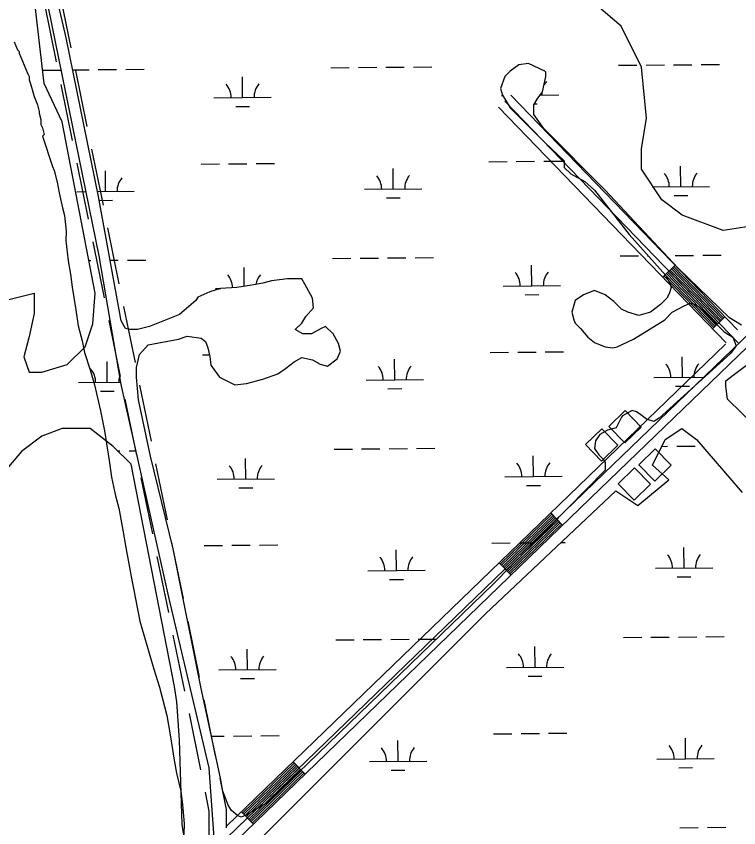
# Model space of a CAD drawing. Extents: x 3568792 to 3606828, y 529143 to 554785.
# Drawn here: x 3584595 to 3585856, y 548633 to 550048 of the extents above; entities that cross this region are included whole.
import ezdxf

# ---------------------------------------------------------------- set-up
doc = ezdxf.new("R2010")
doc.units = 0
for name, color, linetype in [('V-BLDG-OTLN', 7, 'Continuous'), ('V-ROAD-CNTR', 7, 'Continuous'), ('V-SITE-VEGE', 7, 'Continuous'), ('V-WETL-SWMP', 7, 'Continuous')]:
    doc.layers.add(name, color=color, linetype=linetype)

msp = doc.modelspace()

# ---------------------------------------------------------------- linework, layer by layer
at = {"layer": 'V-BLDG-OTLN'}
for points in [[(3585658, 549360.4), (3585629.3, 549332.6), (3585657.1, 549303.9), (3585685.8, 549331.7)], [(3585617.3, 549328.8), (3585588.6, 549301), (3585616.4, 549272.2), (3585645.1, 549300.1)], [(3585710.5, 549293.7), (3585681.8, 549265.9), (3585709.6, 549237.2), (3585738.3, 549265)], [(3585674.3, 549260.5), (3585645.6, 549232.7), (3585673.4, 549204), (3585702.1, 549231.8)]]:
    msp.add_lwpolyline(points, close=True, dxfattribs=at)
at = {"layer": 'V-ROAD-CNTR'}
for p, q in [((3584691.3, 549992.8), (3584671.4, 550090.7)), ((3584665.7, 549968.4), (3584645.7, 550066.3)), ((3584719.3, 549855.6), (3584699.3, 549953.6)), ((3584693.7, 549831.2), (3584673.7, 549929.2)), ((3584747.3, 549718.4), (3584727.3, 549816.4)), ((3584721.6, 549694), (3584701.6, 549792)), ((3584775.2, 549581.2), (3584755.2, 549679.2)), ((3584749.6, 549556.8), (3584729.6, 549654.8)), ((3585723.6, 549592.9), (3585745.2, 549613.8)), ((3584803.2, 549444), (3584783.2, 549542)), ((3585810.5, 549503), (3585832, 549523.9)), ((3584777.5, 549419.6), (3584757.6, 549517.6)), ((3584831.1, 549306.9), (3584811.2, 549404.8)), ((3584805.5, 549282.5), (3584785.5, 549380.4)), ((3584859.1, 549169.7), (3584839.1, 549267.7)), ((3584833.5, 549145.3), (3584813.5, 549243.3)), ((3585527.9, 549181.8), (3585548.8, 549160.2)), ((3584887.1, 549032.5), (3584867.1, 549130.5)), ((3584861.4, 549008.1), (3584841.5, 549106.1)), ((3585438, 549095), (3585458.9, 549073.4)), ((3584915, 548895.3), (3584895.1, 548993.3)), ((3584889.4, 548870.9), (3584869.4, 548968.9)), ((3584943, 548758.1), (3584923, 548856.1)), ((3584917.4, 548733.7), (3584897.4, 548831.7)), ((3585078.4, 548747.6), (3585099.3, 548726)), ((3584988.5, 548660.7), (3585009.4, 548639.1))]:
    msp.add_line(p, q, dxfattribs=at)
for points in [[(3585853.9, 549501.2), (3585458.5, 549910.6)], [(3585834.2, 549478.5), (3585436.9, 549889.7)], [(3585856, 549477.5), (3585447.7, 549900.1)], [(3586137.9, 549750.1), (3585861.2, 549482.5), (3585604, 549234.5), (3584963, 548615.2)], [(3584977.9, 548608.8), (3585614.4, 549223.7), (3585871.6, 549471.7), (3586148.3, 549739.3)], [(3585823.4, 549515.5), (3585736.6, 549605.4)], [(3585825.6, 549517.6), (3585738.7, 549607.5)], [(3585827.7, 549519.7), (3585740.9, 549609.6)], [(3585829.9, 549521.8), (3585743, 549611.7)], [(3585812.6, 549505.1), (3585725.8, 549595)], [(3585814.8, 549507.2), (3585727.9, 549597.1)], [(3585816.9, 549509.3), (3585730.1, 549599.2)], [(3585819.1, 549511.4), (3585732.2, 549601.3)], [(3585821.2, 549513.5), (3585734.4, 549603.4)], [(3584962.1, 548635.2), (3585593.6, 549245.3), (3585833.1, 549476.2)], [(3585440.1, 549092.8), (3585530, 549179.7)], [(3585442.2, 549090.6), (3585532.1, 549177.5)], [(3585444.3, 549088.5), (3585534.2, 549175.3)], [(3585446.4, 549086.3), (3585536.3, 549173.2)], [(3585448.4, 549084.2), (3585538.3, 549171)], [(3585450.5, 549082), (3585540.4, 549168.9)], [(3585452.6, 549079.9), (3585542.5, 549166.7)], [(3585454.7, 549077.7), (3585544.6, 549164.6)], [(3585456.8, 549075.5), (3585546.7, 549162.4)], [(3584990.6, 548658.6), (3585080.5, 548745.4)], [(3584992.7, 548656.4), (3585082.6, 548743.2)], [(3584994.8, 548654.2), (3585084.7, 548741.1)], [(3584996.9, 548652.1), (3585086.8, 548738.9)], [(3584999, 548649.9), (3585088.9, 548736.8)], [(3585001, 548647.8), (3585090.9, 548734.6)], [(3585003.1, 548645.6), (3585093, 548732.5)], [(3585005.2, 548643.4), (3585095.1, 548730.3)], [(3585007.3, 548641.3), (3585097.2, 548728.1)], [(3584962.1, 548632.7), (3584962.1, 548664.5), (3584951, 548719)], [(3584960.7, 548583.6), (3584932.1, 548612.2), (3584932.1, 548661.5), (3584925.3, 548694.6)]]:
    msp.add_lwpolyline(points, dxfattribs=at)
at = {"layer": 'V-SITE-VEGE'}
for p, q in [((3585650.6, 550030.9), (3585588.3, 550084.4)), ((3585686.2, 549959.6), (3585650.6, 550030.9)), ((3585695.1, 549870.5), (3585686.2, 549959.6)), ((3585686.2, 549817), (3585695.1, 549870.5)), ((3585686.2, 549781.4), (3585686.2, 549817)), ((3585721.9, 549727.9), (3585686.2, 549781.4)), ((3585757.5, 549701.2), (3585721.9, 549727.9)), ((3585828.7, 549674.4), (3585757.5, 549701.2)), ((3585944.5, 549692.3), (3585828.7, 549674.4))]:
    msp.add_line(p, q, dxfattribs=at)
msp.add_lwpolyline([(3584591.6, 550003.8), (3584597.4, 549989.4), (3584600.3, 549986.5), (3584600.3, 549983.6), (3584614.8, 549948.8), (3584617.7, 549943.1), (3584617.7, 549937.3), (3584620.6, 549928.6), (3584626.4, 549908.3), (3584632.2, 549893.9), (3584635.1, 549882.3), (3584635.1, 549879.4), (3584638, 549867.8), (3584638, 549859.1), (3584640.9, 549853.3), (3584643.8, 549841.8), (3584641, 549838.9), (3584658.4, 549786.1), (3584661.6, 549779.3), (3584666.9, 549759), (3584670, 549739.9), (3584676.3, 549714), (3584679.4, 549700.4), (3584682.3, 549673.4), (3584682, 549656.6), (3584683.9, 549636.4), (3584685.9, 549621.7), (3584690, 549598.1), (3584693, 549575.6), (3584699.1, 549536.2), (3584703.1, 549508), (3584710.5, 549482.1), (3584714.7, 549461.8), (3584724.3, 549431.3), (3584731.7, 549405.3), (3584742.1, 549360.2), (3584749.4, 549325.3), (3584757.5, 549273.5), (3584761.5, 549244.3), (3584768.8, 549211.6), (3584774.1, 549190.1), (3584781.3, 549151.8), (3584786.4, 549121.4), (3584795.7, 549070.7), (3584811.2, 548993), (3584835.6, 548909.5), (3584845.2, 548877.9), (3584857.8, 548828.3), (3584864, 548794.5), (3584871.1, 548750.6), (3584875.2, 548728), (3584882.5, 548696.5), (3584885.5, 548672.8), (3584888.3, 548640.2), (3584888, 548621.1)], dxfattribs=at)
at = {"layer": 'V-WETL-SWMP'}
for p, q in [((3584682.4, 550010.7), (3584637.1, 550208.7)), ((3584739, 549733.6), (3584682.4, 550010.7)), ((3585144.4, 549958.4), (3585176.4, 549958.7)), ((3585192.4, 549958.8), (3585224.4, 549959.1)), ((3585240.4, 549959.2), (3585272.4, 549959.5)), ((3585288.4, 549959.6), (3585320.4, 549959.9)), ((3585472.3, 549963.6), (3585457.2, 549952.3)), ((3585489.3, 549965.5), (3585472.3, 549963.6)), ((3585517.6, 549952.3), (3585489.3, 549965.5)), ((3585646.3, 549962.6), (3585678.3, 549962.9)), ((3585694.3, 549963), (3585726.3, 549963.3)), ((3585742.3, 549963.4), (3585774.3, 549963.7)), ((3585790.3, 549963.8), (3585822.3, 549964.1)), ((3584642.5, 549954.2), (3584673.1, 549954.4)), ((3584693.8, 549954.6), (3584722.5, 549954.8)), ((3584738.5, 549955), (3584770.5, 549955.2)), ((3584786.5, 549955.4), (3584818.5, 549955.6)), ((3585457.2, 549952.3), (3585447.8, 549942.8)), ((3585519.5, 549950.4), (3585517.6, 549952.3)), ((3585519.5, 549942.8), (3585519.5, 549950.4)), ((3584990.3, 549906.4), (3584990, 549942.3)), ((3585447.8, 549942.8), (3585440.3, 549922.1)), ((3585513.8, 549916.5), (3585519.5, 549942.8)), ((3585440.3, 549922.1), (3585444.1, 549910.8)), ((3585504.4, 549903.3), (3585513.8, 549916.5)), ((3584940.3, 549905.9), (3585040.3, 549906.8)), ((3585442.2, 549910.2), (3585444.4, 549910.2)), ((3585444.1, 549910.8), (3585457.2, 549888.2)), ((3585498.7, 549893.8), (3585504.4, 549903.3)), ((3585509.7, 549910.7), (3585542.2, 549911)), ((3584978.4, 549890.8), (3585002.4, 549891)), ((3585457.2, 549888.2), (3585517.6, 549827.8)), ((3585498.7, 549876.9), (3585498.7, 549893.8)), ((3585499.6, 549895.2), (3585504.3, 549895.3)), ((3585515.7, 549852.4), (3585498.7, 549876.9)), ((3585623.2, 549744.9), (3585515.7, 549852.4)), ((3585517.6, 549827.8), (3585551.5, 549795.8)), ((3584917.8, 549790.3), (3584949.8, 549790.6)), ((3584965.8, 549790.7), (3584997.8, 549791)), ((3585013.8, 549791.1), (3585045.8, 549791.4)), ((3585419.7, 549794.5), (3585451.7, 549794.8)), ((3585467.7, 549794.9), (3585499.7, 549795.2)), ((3585515.7, 549795.3), (3585547.7, 549795.6)), ((3585551.5, 549795.8), (3585551.5, 549784.5)), ((3584751.2, 549742.5), (3584750.9, 549778.5)), ((3585253.1, 549746.7), (3585252.8, 549782.7)), ((3585551.5, 549784.5), (3585562.8, 549773.2)), ((3585755, 549750.9), (3585754.7, 549786.9)), ((3585562.8, 549773.2), (3585587.3, 549760)), ((3585587.3, 549760), (3585604.3, 549744.9)), ((3585203.1, 549746.3), (3585303.1, 549747.1)), ((3585705, 549750.5), (3585805, 549751.4)), ((3584701.2, 549742), (3584716.4, 549742.2)), ((3584737.2, 549742.3), (3584801.2, 549742.9)), ((3584778.5, 549516.8), (3584739, 549733.6)), ((3585604.3, 549744.9), (3585664.6, 549667.6)), ((3585749.5, 549609.2), (3585623.2, 549744.9)), ((3585743.1, 549735.4), (3585767.1, 549735.6)), ((3584740.2, 549726.9), (3584763.3, 549727.1)), ((3585241.2, 549731.2), (3585265.2, 549731.4)), ((3585664.6, 549667.6), (3585728.7, 549596)), ((3584722.3, 549622.1), (3584725.3, 549622.2)), ((3584759.2, 549622.5), (3584773.3, 549622.6)), ((3584789.3, 549622.7), (3584821.3, 549623)), ((3585147.2, 549625.7), (3585179.2, 549626)), ((3585195.2, 549626.1), (3585227.2, 549626.4)), ((3585243.2, 549626.5), (3585275.2, 549626.8)), ((3585291.2, 549626.9), (3585323.2, 549627.2)), ((3585649.1, 549630), (3585681.1, 549630.2)), ((3585697.1, 549630.4), (3585697.9, 549630.4)), ((3585745.1, 549630.8), (3585777.1, 549631)), ((3585793.1, 549631.2), (3585825.1, 549631.5)), ((3584993.1, 549577), (3584992.8, 549609.7)), ((3585495, 549577.9), (3585494.7, 549613.9)), ((3585840, 549522.4), (3585749.5, 549609.2)), ((3585068.9, 549590.3), (3585040.6, 549586.5)), ((3585093.4, 549590.3), (3585068.9, 549590.3)), ((3585099, 549580.9), (3585093.4, 549590.3)), ((3585728.7, 549596), (3585736.3, 549580.9)), ((3585006.7, 549579), (3584980.3, 549575.2)), ((3585025.5, 549582.8), (3585006.7, 549579)), ((3585040.6, 549586.5), (3585025.5, 549582.8)), ((3585112.2, 549556.4), (3585099, 549580.9)), ((3585445, 549577.5), (3585545, 549578.3)), ((3585736.3, 549580.9), (3585738.2, 549575.2)), ((3584933.1, 549567.7), (3584912.4, 549558.2)), ((3584952, 549573.3), (3584933.1, 549567.7)), ((3584943.1, 549573.3), (3584952.1, 549573.3)), ((3584980.3, 549575.2), (3584952, 549573.3)), ((3585483.1, 549562.4), (3585507.1, 549562.6)), ((3585585.4, 549562), (3585570.4, 549552.6)), ((3585604.3, 549569.6), (3585585.4, 549562)), ((3585623.2, 549562), (3585604.3, 549569.6)), ((3585638.2, 549550.7), (3585623.2, 549562)), ((3585734.4, 549563.9), (3585730.6, 549556.4)), ((3585738.2, 549575.2), (3585734.4, 549563.9)), ((3584908.6, 549552.6), (3584880.3, 549528.1)), ((3584912.4, 549558.2), (3584908.6, 549552.6)), ((3585114.1, 549539.4), (3585112.2, 549556.4)), ((3585570.4, 549552.6), (3585564.7, 549531.9)), ((3585651.4, 549537.5), (3585638.2, 549550.7)), ((3585730.6, 549556.4), (3585719.3, 549545.1)), ((3585100.9, 549524.3), (3585114.1, 549539.4)), ((3585662.7, 549531.9), (3585651.4, 549537.5)), ((3585719.3, 549545.1), (3585702.3, 549531.9)), ((3585740, 549531.9), (3585760.8, 549543.2)), ((3585760.8, 549543.2), (3585770.2, 549546.9)), ((3585770.2, 549546.9), (3585775.9, 549546.9)), ((3585775.9, 549546.9), (3585787.2, 549541.3)), ((3585787.2, 549541.3), (3585830.5, 549497.9)), ((3584880.3, 549528.1), (3584827.6, 549507.3)), ((3585093.4, 549513), (3585100.9, 549524.3)), ((3585564.7, 549531.9), (3585568.5, 549518.7)), ((3585681.6, 549526.2), (3585662.7, 549531.9)), ((3585702.3, 549531.9), (3585681.6, 549526.2)), ((3585726.8, 549518.7), (3585740, 549531.9)), ((3585860.7, 549509.2), (3585840, 549522.4)), ((3584786.1, 549503.6), (3584778.5, 549516.8)), ((3584827.6, 549507.3), (3584806.8, 549501.7)), ((3585082.1, 549501.7), (3585093.4, 549513)), ((3585134.9, 549507.3), (3585127.3, 549503.6)), ((3585148.1, 549494.1), (3585134.9, 549507.3)), ((3585568.5, 549518.7), (3585570.4, 549513)), ((3585570.4, 549513), (3585579.8, 549503.6)), ((3585672.2, 549484.7), (3585726.8, 549518.7)), ((3584793.6, 549501.7), (3584786.1, 549503.6)), ((3584806.8, 549501.7), (3584793.6, 549501.7)), ((3585095.3, 549494.1), (3585082.1, 549501.7)), ((3585110.4, 549494.1), (3585095.3, 549494.1)), ((3585127.3, 549503.6), (3585110.4, 549494.1)), ((3585157.5, 549477.2), (3585148.1, 549494.1)), ((3585579.8, 549503.6), (3585593, 549488.5)), ((3585830.5, 549497.9), (3585845.6, 549488.5)), ((3584825.7, 549475.3), (3584878.5, 549484.7)), ((3584878.5, 549484.7), (3584893.5, 549490.4)), ((3584893.5, 549490.4), (3584918.1, 549486.6)), ((3584918.1, 549486.6), (3584925.6, 549481)), ((3584925.6, 549481), (3584929.4, 549469.6)), ((3585161.3, 549464), (3585157.5, 549477.2)), ((3585593, 549488.5), (3585604.3, 549479.1)), ((3585604.3, 549479.1), (3585623.2, 549471.5)), ((3585643.9, 549471.5), (3585672.2, 549484.7)), ((3585845.6, 549488.5), (3585851.3, 549473.4)), ((3584810.6, 549458.3), (3584825.7, 549475.3)), ((3584929.4, 549469.6), (3584933.1, 549454.6)), ((3585155.6, 549450.8), (3585161.3, 549464)), ((3585518.5, 549462.7), (3585550.5, 549463)), ((3585623.2, 549471.5), (3585636.4, 549469.6)), ((3585636.4, 549469.6), (3585643.9, 549471.5)), ((3585851.3, 549473.4), (3585841.8, 549460.2)), ((3584804.9, 549435.7), (3584810.6, 549458.3)), ((3584920.6, 549457.6), (3584932.3, 549457.7)), ((3584933.1, 549454.6), (3584935, 549439.5)), ((3585080.2, 549445.1), (3585093.4, 549452.7)), ((3585093.4, 549452.7), (3585112.2, 549448.9)), ((3585112.2, 549448.9), (3585125.4, 549441.4)), ((3585138.6, 549437.6), (3585155.6, 549450.8)), ((3585255.9, 549414), (3585255.6, 549450)), ((3585422.5, 549461.9), (3585454.5, 549462.1)), ((3585470.5, 549462.3), (3585502.5, 549462.5)), ((3585841.8, 549460.2), (3585717.4, 549347.1)), ((3585757.8, 549418.3), (3585757.5, 549454.3)), ((3584754, 549409.8), (3584753.7, 549445.8)), ((3584804.9, 549418.7), (3584804.9, 549435.7)), ((3584935, 549439.5), (3584950.1, 549418.7)), ((3585065.1, 549433.8), (3585080.2, 549445.1)), ((3585125.4, 549441.4), (3585138.6, 549437.6)), ((3585025.5, 549415), (3585051.9, 549424.4)), ((3585051.9, 549424.4), (3585065.1, 549433.8)), ((3584704, 549409.4), (3584777, 549410)), ((3584808.7, 549379.1), (3584804.9, 549418.7)), ((3584950.1, 549418.7), (3584976.5, 549405.5)), ((3584976.5, 549405.5), (3584997.2, 549407.4)), ((3584997.2, 549407.4), (3585025.5, 549415)), ((3585205.9, 549413.6), (3585305.9, 549414.5)), ((3585707.8, 549417.8), (3585796.1, 549418.6)), ((3584742.1, 549394.3), (3584766.1, 549394.5)), ((3585244, 549398.5), (3585268, 549398.7)), ((3585745.9, 549402.7), (3585769.9, 549402.9)), ((3584829.4, 549281.1), (3584808.7, 549379.1)), ((3585653.3, 549350.9), (3585651.4, 549349)), ((3585670.3, 549360.3), (3585653.3, 549350.9)), ((3585677.8, 549358.4), (3585670.3, 549360.3)), ((3585685.4, 549352.8), (3585677.8, 549358.4)), ((3585694.8, 549345.2), (3585685.4, 549352.8)), ((3585651.4, 549349), (3585643.9, 549333.9)), ((3585708, 549341.4), (3585694.8, 549345.2)), ((3585717.4, 549347.1), (3585708, 549341.4)), ((3585626.9, 549326.4), (3585613.7, 549318.8)), ((3585642, 549330.1), (3585626.9, 549326.4)), ((3585643.9, 549333.9), (3585642, 549330.1)), ((3585606.2, 549307.5), (3585604.3, 549294.3)), ((3585613.7, 549318.8), (3585606.2, 549307.5)), ((3585150, 549293.1), (3585182, 549293.3)), ((3585198, 549293.5), (3585230, 549293.7)), ((3585246, 549293.9), (3585278, 549294.1)), ((3585294, 549294.3), (3585326, 549294.6)), ((3585604.3, 549294.3), (3585611.8, 549283)), ((3585721.8, 549297.9), (3585731.9, 549298)), ((3585747.9, 549298.1), (3585779.9, 549298.4)), ((3584772.5, 549289.9), (3584776.2, 549289.9)), ((3584792.2, 549290), (3584803.6, 549290.1)), ((3584869, 549119), (3584829.4, 549281.1)), ((3585497.8, 549245.3), (3585497.5, 549281.3)), ((3585611.8, 549283), (3585619.4, 549275.5)), ((3584995.9, 549241), (3584995.6, 549277)), ((3585619.4, 549275.5), (3585623.2, 549269.8)), ((3585623.2, 549269.8), (3585623.2, 549256.6)), ((3585623.2, 549256.6), (3585427.1, 549056.8)), ((3584945.9, 549240.6), (3585045.9, 549241.4)), ((3585447.8, 549244.8), (3585547.8, 549245.7)), ((3584984, 549225.5), (3585008, 549225.7)), ((3585485.9, 549229.7), (3585509.9, 549229.9)), ((3584923.5, 549125), (3584955.5, 549125.2)), ((3584971.5, 549125.4), (3585003.5, 549125.7)), ((3585019.5, 549125.8), (3585051.5, 549126.1)), ((3585425.3, 549129.2), (3585457.3, 549129.5)), ((3585473.3, 549129.6), (3585498.8, 549129.8)), ((3585545.8, 549130.2), (3585553.3, 549130.3)), ((3584918.1, 548875.8), (3584869, 549119)), ((3585258.7, 549081.4), (3585258.4, 549117.4)), ((3585760.6, 549085.6), (3585760.3, 549121.6)), ((3585208.7, 549081), (3585308.7, 549081.8)), ((3585710.6, 549085.2), (3585810.6, 549086)), ((3585748.7, 549070.1), (3585772.7, 549070.3)), ((3585427.1, 549056.8), (3585033.1, 548675.9)), ((3585246.8, 549065.8), (3585270.8, 549066)), ((3585152.9, 548960.4), (3585184.9, 548960.7)), ((3585200.9, 548960.8), (3585232.8, 548961.1)), ((3585248.8, 548961.2), (3585280.8, 548961.5)), ((3585296.8, 548961.6), (3585328.8, 548961.9)), ((3585654.7, 548964.6), (3585686.7, 548964.9)), ((3585702.7, 548965), (3585734.7, 548965.3)), ((3585750.7, 548965.4), (3585782.7, 548965.7)), ((3585798.7, 548965.9), (3585830.7, 548966.1)), ((3584998.7, 548908.4), (3584998.4, 548944.4)), ((3585500.6, 548912.6), (3585500.3, 548948.6)), ((3585450.6, 548912.2), (3585550.6, 548913)), ((3584948.7, 548907.9), (3585048.7, 548908.8)), ((3585488.7, 548897.1), (3585512.7, 548897.3)), ((3584986.8, 548892.8), (3585010.8, 548893)), ((3584952, 548719.3), (3584918.1, 548875.8)), ((3585524.1, 548797.4), (3585556.1, 548797.6)), ((3584936.1, 548792.4), (3584958.3, 548792.6)), ((3584974.3, 548792.7), (3585006.3, 548793)), ((3585022.3, 548793.1), (3585054.3, 548793.4)), ((3585261.5, 548748.7), (3585261.2, 548784.7)), ((3585428.2, 548796.5), (3585460.2, 548796.8)), ((3585476.2, 548797), (3585508.1, 548797.2)), ((3585763.4, 548752.9), (3585763.1, 548788.9)), ((3585211.5, 548748.3), (3585311.5, 548749.1)), ((3585713.4, 548752.5), (3585813.4, 548753.4)), ((3585249.6, 548733.2), (3585273.6, 548733.4)), ((3585751.5, 548737.4), (3585775.5, 548737.6)), ((3584955.8, 548696.7), (3584952, 548719.3)), ((3584961.4, 548681.6), (3584955.8, 548696.7)), ((3584965.2, 548672.2), (3584961.4, 548681.6)), ((3584970.8, 548662.7), (3584965.2, 548672.2)), ((3585033.1, 548675.9), (3585010.4, 548662.7)), ((3584982.2, 548653.3), (3584970.8, 548662.7)), ((3585010.4, 548662.7), (3584997.2, 548655.2)), ((3584987.8, 548651.4), (3584982.2, 548653.3)), ((3584997.2, 548655.2), (3584987.8, 548651.4)), ((3585753.5, 548632.8), (3585785.5, 548633.1)), ((3585801.5, 548633.2), (3585833.5, 548633.5))]:
    msp.add_line(p, q, dxfattribs=at)
for points in [[(3584684.4, 549440.5), (3584715.5, 549471.7), (3584728.9, 549511.8), (3584733.3, 549565.3), (3584675.5, 549863.8), (3584644.3, 549930.6), (3584608.7, 550238.1), (3584582, 550345)], [(3584620.9, 550212.3), (3584675.3, 549943.6), (3584739.2, 549630), (3584777.6, 549406.1), (3584860.8, 549034.9), (3584931.2, 548737.4), (3584940.8, 548606.2)], [(3584537.4, 549543), (3584626.5, 549565.3), (3584626.5, 549529.6), (3584617.6, 549489.5), (3584608.7, 549453.9), (3584617.6, 549427.1), (3584639.8, 549427.1), (3584684.4, 549440.5)], [(3585983.8, 549236.5), (3585836.7, 549380.5), (3585833.5, 549402.9), (3585833.5, 549412.5), (3585846.3, 549422.1), (3585871.8, 549441.2)], [(3584813.5, 548593.9), (3584840.2, 548607.3), (3584835.8, 548558.3), (3584840.2, 548522.6), (3584871.4, 548509.2), (3584889.2, 548536), (3584893.6, 548585), (3584884.7, 548638.5), (3584880.3, 548785.5), (3584875.8, 548852.3), (3584871.4, 548879.1), (3584795.7, 549266.7), (3584764.5, 549297.9), (3584724.4, 549329.1), (3584675.5, 549329.1), (3584639.8, 549315.7), (3584604.2, 549289), (3584582, 549262.3)], [(3585027.2, 548619), (3585414.3, 549006.1), (3585641.5, 549220.5), (3585679.9, 549194.9), (3585734.3, 549239.7), (3585705.5, 549265.3), (3585727.9, 549310.1), (3585756.7, 549329.3), (3585782.3, 549310.1), (3585862.2, 549217.3)]]:
    msp.add_lwpolyline(points, dxfattribs=at)
for centre, start, end in [((3585045.5, 549907.3), 139.7115, 181.2552), ((3585547.4, 549911.5), 139.7115, 151.921), ((3584935, 549906.4), 359.7115, 41.2552), ((3585547.4, 549911.5), 175.4863, 181.2552), ((3585699.7, 549750.9), 359.7115, 41.2552), ((3585810.2, 549751.9), 139.7115, 181.2552), ((3584806.4, 549743.4), 139.7115, 181.2552), ((3585197.8, 549746.7), 359.7115, 41.2552), ((3585308.3, 549747.6), 139.7115, 181.2552), ((3584937.8, 549573.7), 1.6928, 41.2552), ((3585048.3, 549574.6), 139.7115, 170.6341), ((3585439.7, 549577.9), 359.7115, 41.2552), ((3585550.2, 549578.9), 139.7115, 181.2552), ((3585200.6, 549414), 359.7115, 41.2552), ((3585311.1, 549415), 139.7115, 181.2552), ((3585702.5, 549418.3), 359.7115, 41.2552), ((3585813, 549419.2), 139.7115, 181.2552), ((3584698.7, 549409.8), 359.7115, 41.2552), ((3584809.2, 549410.7), 164.6324, 181.2552), ((3585051.1, 549242), 139.7115, 181.2552), ((3585442.5, 549245.3), 359.7115, 41.2552), ((3585553, 549246.2), 139.7115, 181.2552), ((3584940.6, 549241), 359.7115, 41.2552), ((3585705.3, 549085.6), 359.7115, 41.2552), ((3585815.8, 549086.5), 139.7115, 181.2552), ((3585203.4, 549081.4), 359.7115, 41.2552), ((3585313.9, 549082.3), 139.7115, 181.2552), ((3584943.4, 548908.4), 359.7115, 41.2552), ((3585053.9, 548909.3), 139.7115, 181.2552), ((3585445.3, 548912.6), 359.7115, 41.2552), ((3585555.8, 548913.5), 139.7115, 181.2552), ((3585206.2, 548748.7), 359.7115, 41.2552), ((3585316.7, 548749.7), 139.7115, 181.2552), ((3585708.1, 548753), 359.7115, 41.2552), ((3585818.6, 548753.9), 139.7115, 181.2552)]:
    msp.add_arc(centre, 35.2, start, end, dxfattribs=at)

doc.saveas('drawing.dxf')
